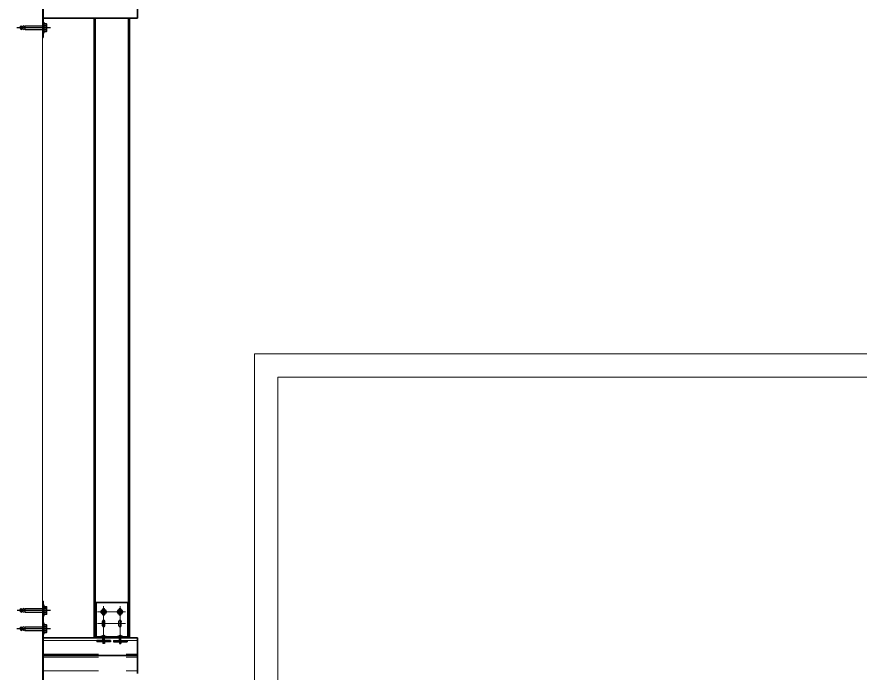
# Model space of a CAD drawing. Extents: x -4160 to -2690, y -474 to 714.
# Drawn here: x -3668.95 to -3643.41, y -302.66 to -282.79 of the extents above; entities that cross this region are included whole.
import ezdxf

# ---------------------------------------------------------------- set-up
doc = ezdxf.new("R2010")
doc.units = 0
doc.header["$LTSCALE"] = 0.56
doc.linetypes.add('DOT_DASHED', pattern=[7.7, 5, -1.2, 0.3, -1.2])
doc.linetypes.add('MEDIUM_DASHED', pattern=[4.5, 3, -1.5])
for name, color, linetype, lineweight in [('10', 7, 'Continuous', 35), ('11', 7, 'Continuous', 13), ('20', 7, 'Continuous', 13), ('3', 7, 'Continuous', 13), ('6', 7, 'Continuous', 35)]:
    doc.layers.add(name, color=color, linetype=linetype, lineweight=lineweight)

msp = doc.modelspace()

# ---------------------------------------------------------------- linework, layer by layer
at = {"layer": '10'}
for p, q in [((-3668.1527, -283.2841), (-3668.1527, -282.9455)), ((-3668.137, -282.9455), (-3668.1527, -282.9455)), ((-3668.137, -283.2841), (-3668.137, -282.9455)), ((-3668.137, -283.2627), (-3668.137, -283.0384)), ((-3668.0598, -283.0584), (-3668.137, -283.0584)), ((-3668.0598, -283.1698), (-3668.137, -283.1698)), ((-3668.0598, -283.0041), (-3668.0498, -283.0227)), ((-3668.0598, -283.0584), (-3668.0498, -283.0384)), ((-3668.0598, -283.0584), (-3668.0498, -283.0827)), ((-3668.0598, -283.1712), (-3668.0498, -283.1512)), ((-3668.0598, -283.1712), (-3668.0498, -283.1955)), ((-3668.0598, -283.2298), (-3668.0498, -283.2012)), ((-3668.1756, -283.4127), (-3668.1527, -283.4127)), ((-3668.137, -283.2841), (-3668.1527, -283.2841)), ((-3668.1756, -300.5084), (-3668.1527, -300.5084)), ((-3668.1527, -300.9555), (-3668.1527, -300.6155)), ((-3668.137, -300.6155), (-3668.1527, -300.6155)), ((-3668.137, -300.9555), (-3668.137, -300.6155)), ((-3668.137, -300.9341), (-3668.137, -300.7055)), ((-3668.0598, -300.7269), (-3668.137, -300.7269)), ((-3668.0598, -300.8412), (-3668.137, -300.8412)), ((-3668.0598, -300.6726), (-3668.0498, -300.6926)), ((-3668.0598, -300.7269), (-3668.0498, -300.7098)), ((-3668.0598, -300.7269), (-3668.0498, -300.7526)), ((-3668.0598, -300.8412), (-3668.0498, -300.8198)), ((-3668.0598, -300.8412), (-3668.0498, -300.8669)), ((-3668.0598, -300.9012), (-3668.0498, -300.8726)), ((-3668.137, -300.9555), (-3668.1527, -300.9555)), ((-3668.1527, -301.5041), (-3668.1527, -301.1655)), ((-3668.137, -301.1655), (-3668.1527, -301.1655)), ((-3668.137, -301.5041), (-3668.137, -301.1655)), ((-3668.137, -301.4841), (-3668.137, -301.2555)), ((-3668.0598, -301.2798), (-3668.137, -301.2798)), ((-3668.0598, -301.2226), (-3668.0498, -301.2426)), ((-3668.0598, -301.2798), (-3668.0498, -301.2569)), ((-3668.0598, -301.2798), (-3668.0498, -301.3041)), ((-3668.0598, -301.3926), (-3668.0498, -301.3698)), ((-3668.137, -301.5041), (-3668.1527, -301.5041)), ((-3668.0598, -301.3912), (-3668.137, -301.3912)), ((-3668.0598, -301.3926), (-3668.0498, -301.4155)), ((-3668.0598, -301.4498), (-3668.0498, -301.4226)), ((-3666.2384, -301.5741), (-3666.3998, -301.5741)), ((-3666.3998, -301.5741), (-3666.3998, -301.5841)), ((-3666.2384, -301.5841), (-3666.3998, -301.5841)), ((-3666.2727, -301.5726), (-3666.3656, -301.5726)), ((-3666.3241, -301.5555), (-3666.3241, -301.5426)), ((-3666.3141, -301.5555), (-3666.3241, -301.5555)), ((-3666.3141, -301.5555), (-3666.3141, -301.5426)), ((-3666.2384, -301.5741), (-3666.2384, -301.5841)), ((-3665.8984, -301.5741), (-3665.737, -301.5741)), ((-3665.8984, -301.5741), (-3665.8984, -301.5841)), ((-3665.8984, -301.5841), (-3665.737, -301.5841)), ((-3665.8641, -301.5726), (-3665.7713, -301.5726)), ((-3665.8227, -301.5555), (-3665.8227, -301.5426)), ((-3665.8227, -301.5555), (-3665.8127, -301.5555)), ((-3665.8127, -301.5555), (-3665.8127, -301.5426)), ((-3665.737, -301.5741), (-3665.737, -301.5841))]:
    msp.add_line(p, q, dxfattribs=at)
at = {"layer": '10', "linetype": 'MEDIUM_DASHED', "lineweight": 25}
for p, q in [((-3668.9513, -283.1155), (-3667.927, -283.1155)), ((-3668.867, -283.1155), (-3668.8198, -283.0584)), ((-3668.867, -283.1155), (-3668.8198, -283.1712)), ((-3668.8198, -283.1712), (-3668.8198, -283.0584)), ((-3668.8198, -283.0584), (-3668.7798, -283.0884)), ((-3668.8198, -283.1712), (-3668.7798, -283.1469)), ((-3668.7398, -283.0584), (-3668.7798, -283.0884)), ((-3668.7798, -283.1469), (-3668.7798, -283.0884)), ((-3668.7398, -283.1712), (-3668.7798, -283.1469)), ((-3668.7398, -283.0584), (-3668.7027, -283.0884)), ((-3668.7398, -283.1712), (-3668.7027, -283.1469)), ((-3668.7027, -283.1469), (-3668.7027, -283.0884)), ((-3668.7027, -283.0884), (-3668.6956, -283.0884)), ((-3668.7027, -283.1469), (-3668.6956, -283.1469)), ((-3668.6956, -283.0584), (-3668.1556, -283.0584)), ((-3668.6956, -283.0884), (-3668.6956, -283.0584)), ((-3668.6956, -283.1469), (-3668.6956, -283.0884)), ((-3668.6956, -283.1712), (-3668.6956, -283.1469)), ((-3668.6956, -283.1712), (-3668.1556, -283.1712)), ((-3667.927, -300.7841), (-3668.9441, -300.7841)), ((-3668.867, -300.7841), (-3668.8198, -300.7269)), ((-3668.867, -300.7841), (-3668.8198, -300.8412)), ((-3668.8198, -300.8412), (-3668.8198, -300.7269)), ((-3668.8198, -300.7269), (-3668.7798, -300.7584)), ((-3668.8198, -300.8412), (-3668.7798, -300.8155)), ((-3668.7398, -300.7269), (-3668.7798, -300.7584)), ((-3668.7798, -300.8155), (-3668.7798, -300.7584)), ((-3668.7398, -300.8412), (-3668.7798, -300.8155)), ((-3668.7398, -300.7269), (-3668.7027, -300.7584)), ((-3668.7398, -300.8412), (-3668.7027, -300.8155)), ((-3668.7027, -300.8155), (-3668.7027, -300.7584)), ((-3668.7027, -300.7584), (-3668.6956, -300.7584)), ((-3668.7027, -300.8155), (-3668.6956, -300.8155)), ((-3668.6956, -300.7269), (-3668.1556, -300.7269)), ((-3668.6956, -300.7584), (-3668.6956, -300.7269)), ((-3668.6956, -300.8155), (-3668.6956, -300.7584)), ((-3668.6956, -300.8412), (-3668.6956, -300.8155)), ((-3668.6956, -300.8412), (-3668.1556, -300.8412)), ((-3668.9513, -301.3369), (-3667.927, -301.3369)), ((-3668.867, -301.3369), (-3668.8198, -301.2798)), ((-3668.867, -301.3369), (-3668.8198, -301.3926)), ((-3668.8198, -301.3926), (-3668.8198, -301.2798)), ((-3668.8198, -301.2798), (-3668.7798, -301.3069)), ((-3668.8198, -301.3926), (-3668.7798, -301.3684)), ((-3668.7398, -301.2798), (-3668.7798, -301.3069)), ((-3668.7798, -301.3684), (-3668.7798, -301.3069)), ((-3668.7398, -301.3926), (-3668.7798, -301.3684)), ((-3668.7398, -301.2798), (-3668.7027, -301.3069)), ((-3668.7398, -301.3926), (-3668.7027, -301.3684)), ((-3668.7027, -301.3684), (-3668.7027, -301.3069)), ((-3668.7027, -301.3069), (-3668.6956, -301.3069)), ((-3668.7027, -301.3684), (-3668.6956, -301.3684)), ((-3668.6956, -301.2798), (-3668.1556, -301.2798)), ((-3668.6956, -301.3069), (-3668.6956, -301.2798)), ((-3668.6956, -301.3684), (-3668.6956, -301.3069)), ((-3668.6956, -301.3926), (-3668.6956, -301.3684)), ((-3668.6956, -301.3926), (-3668.1556, -301.3926))]:
    msp.add_line(p, q, dxfattribs=at)
at = {"layer": '10', "lineweight": 25}
for p, q in [((-3666.3584, -300.7598), (-3666.3584, -300.7641)), ((-3666.2827, -300.7641), (-3666.2827, -300.7598)), ((-3665.8613, -300.7641), (-3665.8613, -300.7598)), ((-3665.7856, -300.7598), (-3665.7856, -300.7641)), ((-3666.3584, -300.8984), (-3666.3584, -300.8941)), ((-3666.3584, -301.1141), (-3666.3584, -301.1184)), ((-3666.2827, -300.8941), (-3666.2827, -300.8984)), ((-3666.2827, -301.1184), (-3666.2827, -301.1141)), ((-3666.2827, -301.2498), (-3666.2827, -301.1184)), ((-3665.8613, -300.8941), (-3665.8613, -300.8984)), ((-3665.8613, -301.1184), (-3665.8613, -301.1141)), ((-3665.8613, -301.2498), (-3665.8613, -301.1184)), ((-3665.7856, -300.8984), (-3665.7856, -300.8941)), ((-3665.7856, -301.1141), (-3665.7856, -301.1184)), ((-3666.2827, -301.2498), (-3666.2827, -301.2541)), ((-3665.8613, -301.2498), (-3665.8613, -301.2541))]:
    msp.add_line(p, q, dxfattribs=at)
at = {"layer": '10'}
for points in [[(-3668.137, -283.0041), (-3668.0498, -283.0041), (-3668.0498, -283.2298), (-3668.137, -283.2298)], [(-3668.137, -300.6726), (-3668.0498, -300.6726), (-3668.0498, -300.9012), (-3668.137, -300.9012)], [(-3668.137, -301.2226), (-3668.0498, -301.2226), (-3668.0498, -301.4498), (-3668.137, -301.4498)]]:
    msp.add_lwpolyline(points, dxfattribs=at)
for points in [[(-3666.3713, -300.8298), (-3666.3456, -300.7855), (-3666.2941, -300.7855), (-3666.2698, -300.8298), (-3666.2941, -300.8741), (-3666.3456, -300.8741)], [(-3665.7727, -300.8298), (-3665.7984, -300.7855), (-3665.8484, -300.7855), (-3665.8741, -300.8298), (-3665.8484, -300.8741), (-3665.7984, -300.8741)]]:
    msp.add_lwpolyline(points, close=True, dxfattribs=at)
at = {"layer": '10', "lineweight": 25}
for points in [[(-3666.3584, -301.2541), (-3666.3584, -301.2498), (-3666.3584, -301.1184)], [(-3665.7856, -301.2541), (-3665.7856, -301.2498), (-3665.7856, -301.1184)]]:
    msp.add_lwpolyline(points, dxfattribs=at)
at = {"layer": '10'}
for centre, radius in [((-3666.3205, -300.8298), 0.0752), ((-3666.3205, -300.8298), 0.0255), ((-3665.8238, -300.8298), 0.0752), ((-3665.8237, -300.8298), 0.0255)]:
    msp.add_circle(centre, radius, dxfattribs=at)
at = {"layer": '10', "lineweight": 25}
for centre, start, end in [((-3666.3205, -300.7681), 11.60641, 168.39359), ((-3665.8238, -300.7681), 11.60641, 168.39359), ((-3666.3205, -300.8915), 191.60641, 348.39359), ((-3666.3205, -301.1229), 11.60641, 168.39359), ((-3665.8238, -300.8915), 191.60641, 348.39359), ((-3665.8238, -301.1229), 11.60641, 168.39359), ((-3666.3205, -301.2463), 191.60641, 348.39359), ((-3665.8238, -301.2463), 191.60641, 348.39359)]:
    msp.add_arc(centre, 0.0391, start, end, dxfattribs=at)
at = {"layer": '10'}
for centre, start, end in [((-3666.3195, -301.5942), 95.02894, 155.65971), ((-3666.3195, -301.5942), 24.34029, 84.97106), ((-3665.8173, -301.5942), 95.02894, 155.65971), ((-3665.8173, -301.5942), 24.34029, 84.97106)]:
    msp.add_arc(centre, 0.0519, start, end, dxfattribs=at)
at = {"layer": '11'}
for p, q in [((-3668.1756, -265.1441), (-3668.1756, -330.144)), ((-3668.1756, -301.5169), (-3668.1756, -308.4298))]:
    msp.add_line(p, q, dxfattribs=at)
at = {"layer": '20'}
for p, q in [((-3661.747, -293.0012), (-3628.1327, -293.0012)), ((-3661.0327, -293.7155), (-3661.0327, -315.1441)), ((-3661.0327, -293.7155), (-3627.4385, -293.7155))]:
    msp.add_line(p, q, dxfattribs=at)
msp.add_lwpolyline([(-3661.747, -293.0012), (-3661.747, -315.8583), (-3651.1799, -315.8583)], dxfattribs=at)
at = {"layer": '3', "lineweight": 35}
for p, q in [((-3666.6041, -282.8284), (-3666.6041, -301.6127)), ((-3666.5755, -282.8284), (-3666.5755, -301.6127)), ((-3665.5612, -282.8284), (-3665.5612, -301.6098)), ((-3665.5326, -282.8284), (-3665.5326, -301.6127))]:
    msp.add_line(p, q, dxfattribs=at)
at = {"layer": '3', "linetype": 'DOT_DASHED'}
for p, q in [((-3666.5098, -300.827), (-3665.6612, -300.827)), ((-3666.5098, -300.827), (-3665.6612, -300.827)), ((-3666.3198, -300.6541), (-3666.3198, -301.667)), ((-3665.8183, -300.6541), (-3665.8183, -301.5841)), ((-3666.5098, -301.1841), (-3665.6612, -301.1841)), ((-3666.3583, -301.1841), (-3666.2826, -301.1841)), ((-3665.8612, -301.1841), (-3665.7855, -301.1841))]:
    msp.add_line(p, q, dxfattribs=at)
at = {"layer": '3', "linetype": 'MEDIUM_DASHED', "lineweight": 25}
for p, q in [((-3666.3398, -301.6927), (-3666.3398, -301.6127)), ((-3666.2983, -301.6398), (-3666.3398, -301.6398)), ((-3666.2983, -301.6927), (-3666.2983, -301.6127)), ((-3665.8383, -301.6927), (-3665.8383, -301.6127)), ((-3665.8383, -301.6398), (-3665.7969, -301.6398)), ((-3665.7969, -301.6927), (-3665.7969, -301.6127)), ((-3666.5269, -301.6927), (-3666.5269, -301.7356)), ((-3666.1126, -301.6927), (-3666.5269, -301.6927)), ((-3666.1126, -301.7356), (-3666.5269, -301.7356)), ((-3666.2983, -301.6541), (-3666.3398, -301.6541)), ((-3666.2983, -301.6698), (-3666.3398, -301.6698)), ((-3666.2983, -301.6856), (-3666.3398, -301.6856)), ((-3666.3398, -301.7356), (-3666.3398, -301.7884)), ((-3666.2983, -301.7427), (-3666.3398, -301.7427)), ((-3666.2983, -301.7584), (-3666.3398, -301.7584)), ((-3666.2983, -301.7741), (-3666.3398, -301.7741)), ((-3666.2983, -301.7884), (-3666.3398, -301.7884)), ((-3666.3055, -301.647), (-3666.3326, -301.647)), ((-3666.3055, -301.6627), (-3666.3326, -301.6627)), ((-3666.3055, -301.677), (-3666.3326, -301.677)), ((-3666.3055, -301.7513), (-3666.3326, -301.7513)), ((-3666.3055, -301.7656), (-3666.3326, -301.7656)), ((-3666.3055, -301.7813), (-3666.3326, -301.7813)), ((-3666.2983, -301.7356), (-3666.2983, -301.7884)), ((-3666.1126, -301.6927), (-3666.1126, -301.7356)), ((-3666.0241, -301.6927), (-3666.0241, -301.7356)), ((-3666.0241, -301.6927), (-3665.6098, -301.6927)), ((-3666.0241, -301.7356), (-3665.6098, -301.7356)), ((-3665.8383, -301.6541), (-3665.7969, -301.6541)), ((-3665.8383, -301.6698), (-3665.7969, -301.6698)), ((-3665.8383, -301.6856), (-3665.7969, -301.6856)), ((-3665.8383, -301.7356), (-3665.8383, -301.7884)), ((-3665.8383, -301.7427), (-3665.7969, -301.7427)), ((-3665.8383, -301.7584), (-3665.7969, -301.7584)), ((-3665.8383, -301.7741), (-3665.7969, -301.7741)), ((-3665.8383, -301.7884), (-3665.7969, -301.7884)), ((-3665.8312, -301.647), (-3665.8041, -301.647)), ((-3665.8312, -301.6627), (-3665.8041, -301.6627)), ((-3665.8312, -301.677), (-3665.8041, -301.677)), ((-3665.8312, -301.7513), (-3665.8041, -301.7513)), ((-3665.8312, -301.7656), (-3665.8041, -301.7656)), ((-3665.8312, -301.7813), (-3665.8041, -301.7813)), ((-3665.7969, -301.7356), (-3665.7969, -301.7884)), ((-3665.6098, -301.6927), (-3665.6098, -301.7356))]:
    msp.add_line(p, q, dxfattribs=at)
at = {"layer": '6'}
for p, q in [((-3668.1526, -280.6384), (-3668.1526, -283.4127)), ((-3665.2955, -281.7427), (-3665.2955, -282.8284)), ((-3668.1526, -282.8284), (-3665.2955, -282.8284)), ((-3668.1526, -300.5084), (-3668.1526, -303.2827)), ((-3666.5469, -300.5413), (-3666.5469, -301.6127)), ((-3666.5469, -300.5413), (-3665.5898, -300.5413)), ((-3665.5898, -300.5413), (-3665.5898, -301.6127)), ((-3668.1526, -301.6127), (-3665.2955, -301.6127)), ((-3666.5469, -301.5841), (-3665.5898, -301.5841)), ((-3665.2955, -301.6127), (-3665.2955, -302.6984)), ((-3668.1526, -302.1556), (-3665.2955, -302.1556))]:
    msp.add_line(p, q, dxfattribs=at)
at = {"layer": '6', "linetype": 'MEDIUM_DASHED', "lineweight": 13}
for p, q in [((-3668.1526, -301.6927), (-3665.2955, -301.6927)), ((-3668.1526, -302.1113), (-3665.2955, -302.1113)), ((-3668.1526, -302.1998), (-3665.2955, -302.1998)), ((-3668.1526, -302.6184), (-3665.2955, -302.6184))]:
    msp.add_line(p, q, dxfattribs=at)

doc.saveas('drawing.dxf')
